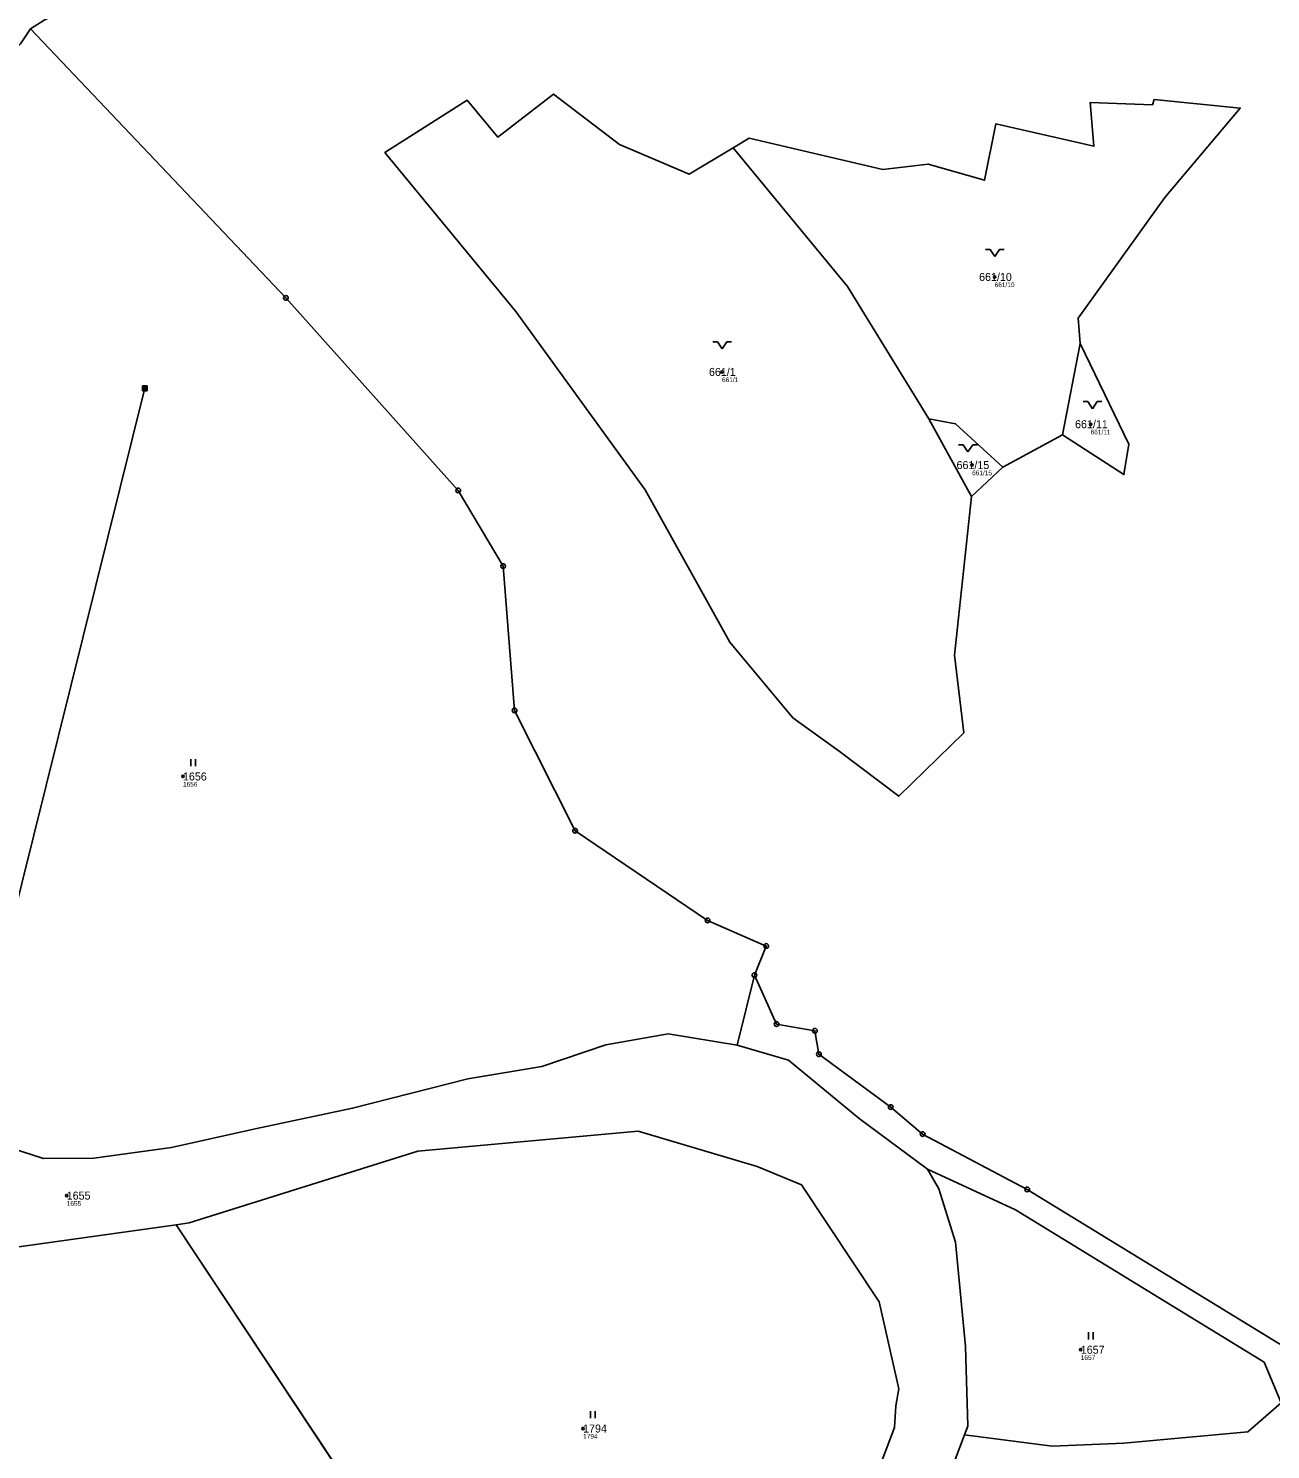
# Model space of a CAD drawing. Extents: x -770088 to -765625, y -1057899 to -1053934.
# Drawn here: x -769037 to -768773, y -1055799.7 to -1055497.8 of the extents above; entities that cross this region are included whole.
import ezdxf

# ---------------------------------------------------------------- set-up
doc = ezdxf.new("R2010")
doc.units = 0
for name, color, linetype in [('Definiční body', 7, 'Continuous'), ('Hranice parcel', 7, 'Continuous'), ('Parcelní čísla', 7, 'Continuous'), ('Polygon parcely', 7, 'Continuous'), ('Poz předměty', 7, 'Continuous'), ('Značky bodu BP', 7, 'Continuous'), ('Značky kultur', 7, 'Continuous')]:
    doc.layers.add(name, color=color, linetype=linetype)

msp = doc.modelspace()

# ---------------------------------------------------------------- linework, layer by layer
at = {"layer": 'Definiční body'}
for centre in [(-768831.67, -1055550.6), (-768889.6, -1055570.78), (-768811.28, -1055581.88), (-768836.45, -1055590.56), (-769004.14, -1055656.71), (-769028.84, -1055745.74), (-768813.36, -1055778.48), (-768919.12, -1055795.21)]:
    msp.add_circle(centre, 0.25, dxfattribs=at)
at = {"layer": 'Hranice parcel'}
for p, q in [((-768817.26, -1055584.11), (-768813.47, -1055564.76)), ((-768836.6, -1055597.22), (-768845.62, -1055580.76)), ((-768829.92, -1055591.03), (-768817.26, -1055584.11)), ((-768836.6, -1055597.22), (-768829.92, -1055591.03)), ((-768886.4, -1055713.75), (-768882.7, -1055698.9)), ((-768918.21, -1055883.67), (-769005.59, -1055751.92)), ((-768840.06, -1055801.77), (-768838.04, -1055796.54))]:
    msp.add_line(p, q, dxfattribs=at)
for points in [[(-769036.53, -1055497.89), (-769033.65, -1055496.09), (-769027.53, -1055493.02), (-769018.16, -1055488.88), (-769004.65, -1055485.64), (-768996.55, -1055482.94), (-768986.28, -1055479.87), (-768976.2, -1055477.53), (-768968.27, -1055475.55), (-768957.64, -1055475.01), (-768947.2, -1055475.55), (-768947.38, -1055460.42), (-768953.5, -1055460.96), (-768952.6, -1055456.82), (-768974.5, -1055458.95), (-768990.35, -1055463.46), (-768990.35, -1055466.88), (-768995.39, -1055466.88), (-769012.68, -1055470.66), (-769011.06, -1055474.62), (-769033.35, -1055481.45)], [(-769038.69, -1055501.05), (-769036.53, -1055497.89)], [(-768882.7, -1055698.9), (-768880.19, -1055692.72), (-768892.66, -1055687.27), (-768920.82, -1055668.24), (-768933.68, -1055642.67), (-768936.13, -1055612.03), (-768945.66, -1055595.96), (-768982.28, -1055555.04), (-769036.53, -1055497.89)], [(-768887.25, -1055523.16), (-768896.56, -1055528.78), (-768911.41, -1055522.48), (-768925.38, -1055511.76), (-768937.26, -1055520.88), (-768943.77, -1055513.05), (-768961.23, -1055524.17), (-768933.38, -1055557.94), (-768905.95, -1055595.85), (-768887.91, -1055628.15), (-768874.57, -1055644.23), (-768864.69, -1055651.3), (-768852.05, -1055660.91), (-768838.23, -1055647.41), (-768840.17, -1055630.95), (-768836.6, -1055597.22)], [(-768813.47, -1055564.76), (-768813.89, -1055559.39), (-768795.52, -1055533.75), (-768779.47, -1055514.73), (-768797.75, -1055512.89), (-768798.14, -1055514.03), (-768811.34, -1055513.52), (-768810.57, -1055522.84), (-768831.4, -1055518.05), (-768833.81, -1055530.05), (-768845.81, -1055526.62), (-768855.39, -1055527.81), (-768883.85, -1055521.11), (-768887.25, -1055523.16)], [(-768845.62, -1055580.76), (-768862.9, -1055552.66), (-768887.25, -1055523.16)], [(-768817.26, -1055584.11), (-768804.19, -1055592.57), (-768803.18, -1055586.12), (-768813.47, -1055564.76)], [(-768845.62, -1055580.76), (-768839.97, -1055581.79), (-768829.92, -1055591.03)], [(-768660.18, -1055782.24), (-768665.18, -1055785.58), (-768672.58, -1055791.58), (-768717.29, -1055774.95), (-768706.68, -1055791.2), (-768702.18, -1055796.45), (-768733.05, -1055796.69), (-768752.58, -1055785.56), (-768771.3, -1055777.18), (-768824.75, -1055744.43), (-768846.96, -1055732.66), (-768853.75, -1055726.93), (-768869.02, -1055715.72), (-768869.85, -1055710.73), (-768878, -1055709.29), (-768882.7, -1055698.9)], [(-769005.59, -1055751.92), (-769041.59, -1055756.97), (-769065.99, -1055744.63), (-769078.87, -1055730.19), (-769083.48, -1055727.64), (-769088.45, -1055712.56)], [(-768886.4, -1055713.75), (-768901.02, -1055711.41), (-768914.27, -1055713.74), (-768927.88, -1055718.28), (-768943.6, -1055720.96), (-768968.11, -1055727.19), (-768988.77, -1055731.55), (-769006.59, -1055735.54), (-769023.06, -1055737.78), (-769033.8, -1055737.86), (-769049.67, -1055732.75)], [(-768845.95, -1055740.12), (-768860.42, -1055729.38), (-768875.49, -1055717), (-768886.4, -1055713.75)], [(-769005.59, -1055751.92), (-769002.83, -1055751.54), (-768954.24, -1055736.28), (-768907.44, -1055732.02), (-768882.12, -1055739.59), (-768872.69, -1055743.42), (-768856.23, -1055768.27), (-768852.04, -1055786.81), (-768852.63, -1055790.37), (-768852.92, -1055795.03), (-768865.73, -1055828.87), (-768868.89, -1055840.74), (-768873.02, -1055853.68)], [(-768838.04, -1055796.54), (-768819.43, -1055798.97), (-768804.24, -1055798.31), (-768777.86, -1055795.95), (-768770.79, -1055789.77), (-768774.41, -1055781.14), (-768827.23, -1055748.78), (-768845.95, -1055740.12)], [(-768838.04, -1055796.54), (-768837.34, -1055794.73), (-768837.83, -1055777.79), (-768839.95, -1055755.65), (-768843.5, -1055744.27), (-768845.95, -1055740.12)]]:
    msp.add_lwpolyline(points, dxfattribs=at)
at = {"layer": 'Polygon parcely'}
for points in [[(-769046.13, -1055593.98), (-769049.13, -1055571.38), (-769050.97, -1055559.28), (-769053.91, -1055548.19), (-769055.13, -1055535.65), (-769052.83, -1055524.4), (-769048.18, -1055514.39), (-769047.06, -1055512.01), (-769044.85, -1055507.34), (-769038.69, -1055501.05), (-769036.53, -1055497.89), (-769033.65, -1055496.09)], [(-769033.65, -1055496.09), (-769036.53, -1055497.89), (-768982.28, -1055555.04), (-768945.66, -1055595.96), (-768936.13, -1055612.03), (-768933.68, -1055642.67), (-768920.82, -1055668.24), (-768892.66, -1055687.27), (-768880.19, -1055692.72), (-768882.7, -1055698.9), (-768878, -1055709.29), (-768869.85, -1055710.73), (-768869.02, -1055715.72), (-768853.75, -1055726.93), (-768846.96, -1055732.66), (-768824.75, -1055744.43), (-768771.3, -1055777.18)], [(-769049.67, -1055732.75), (-769033.8, -1055737.86), (-769023.06, -1055737.78), (-769006.59, -1055735.54), (-768988.77, -1055731.55), (-768968.11, -1055727.19), (-768943.6, -1055720.96), (-768927.88, -1055718.28), (-768914.27, -1055713.74), (-768901.02, -1055711.41), (-768886.4, -1055713.75), (-768882.7, -1055698.9), (-768880.19, -1055692.72), (-768892.66, -1055687.27), (-768920.82, -1055668.24), (-768933.68, -1055642.67), (-768936.13, -1055612.03), (-768945.66, -1055595.96), (-768982.28, -1055555.04), (-769036.53, -1055497.89), (-769038.69, -1055501.05)], [(-768771.3, -1055777.18), (-768824.75, -1055744.43), (-768846.96, -1055732.66), (-768853.75, -1055726.93), (-768869.02, -1055715.72), (-768869.85, -1055710.73), (-768878, -1055709.29), (-768882.7, -1055698.9), (-768886.4, -1055713.75), (-768875.49, -1055717), (-768860.42, -1055729.38), (-768845.95, -1055740.12), (-768827.23, -1055748.78), (-768774.41, -1055781.14), (-768770.79, -1055789.77), (-768777.86, -1055795.95), (-768804.24, -1055798.31), (-768819.43, -1055798.97), (-768838.04, -1055796.54), (-768840.06, -1055801.77)], [(-768840.06, -1055801.77), (-768838.04, -1055796.54), (-768837.34, -1055794.73), (-768837.83, -1055777.79), (-768839.95, -1055755.65), (-768843.5, -1055744.27), (-768845.95, -1055740.12), (-768860.42, -1055729.38), (-768875.49, -1055717), (-768886.4, -1055713.75), (-768901.02, -1055711.41), (-768914.27, -1055713.74), (-768927.88, -1055718.28), (-768943.6, -1055720.96), (-768968.11, -1055727.19), (-768988.77, -1055731.55), (-769006.59, -1055735.54), (-769023.06, -1055737.78), (-769033.8, -1055737.86), (-769049.67, -1055732.75)], [(-769041.59, -1055756.97), (-769005.59, -1055751.92), (-769002.83, -1055751.54), (-768954.24, -1055736.28), (-768907.44, -1055732.02), (-768882.12, -1055739.59), (-768872.69, -1055743.42), (-768856.23, -1055768.27), (-768852.04, -1055786.81), (-768852.63, -1055790.37), (-768852.92, -1055795.03), (-768865.73, -1055828.87)]]:
    msp.add_lwpolyline(points, dxfattribs=at)
for points in [[(-768836.6, -1055597.22), (-768840.17, -1055630.95), (-768838.23, -1055647.41), (-768852.05, -1055660.91), (-768864.69, -1055651.3), (-768874.57, -1055644.23), (-768887.91, -1055628.15), (-768905.95, -1055595.85), (-768933.38, -1055557.94), (-768961.23, -1055524.17), (-768943.77, -1055513.05), (-768937.26, -1055520.88), (-768925.38, -1055511.76), (-768911.41, -1055522.48), (-768896.56, -1055528.78), (-768887.25, -1055523.16), (-768883.85, -1055521.11), (-768855.39, -1055527.81), (-768845.81, -1055526.62), (-768833.81, -1055530.05), (-768831.4, -1055518.05), (-768810.57, -1055522.84), (-768811.34, -1055513.52), (-768798.14, -1055514.03), (-768797.75, -1055512.89), (-768779.47, -1055514.73), (-768795.52, -1055533.75), (-768813.89, -1055559.39), (-768813.47, -1055564.76), (-768803.18, -1055586.12), (-768804.19, -1055592.57), (-768817.26, -1055584.11), (-768829.92, -1055591.03)], [(-768874.57, -1055644.23), (-768864.69, -1055651.3), (-768852.05, -1055660.91), (-768838.23, -1055647.41), (-768840.17, -1055630.95), (-768836.6, -1055597.22), (-768845.62, -1055580.76), (-768862.9, -1055552.66), (-768887.25, -1055523.16), (-768896.56, -1055528.78), (-768911.41, -1055522.48), (-768925.38, -1055511.76), (-768937.26, -1055520.88), (-768943.77, -1055513.05), (-768961.23, -1055524.17), (-768933.38, -1055557.94), (-768905.95, -1055595.85), (-768887.91, -1055628.15)], [(-768833.81, -1055530.05), (-768845.81, -1055526.62), (-768855.39, -1055527.81), (-768883.85, -1055521.11), (-768887.25, -1055523.16), (-768862.9, -1055552.66), (-768845.62, -1055580.76), (-768839.97, -1055581.79), (-768829.92, -1055591.03), (-768817.26, -1055584.11), (-768813.47, -1055564.76), (-768813.89, -1055559.39), (-768795.52, -1055533.75), (-768779.47, -1055514.73), (-768797.75, -1055512.89), (-768798.14, -1055514.03), (-768811.34, -1055513.52), (-768810.57, -1055522.84), (-768831.4, -1055518.05)], [(-768813.47, -1055564.76), (-768817.26, -1055584.11), (-768804.19, -1055592.57), (-768803.18, -1055586.12)], [(-768836.6, -1055597.22), (-768829.92, -1055591.03), (-768839.97, -1055581.79), (-768845.62, -1055580.76)], [(-768862.84, -1055997.45), (-768852.03, -1055983.5), (-768918.21, -1055883.67), (-769005.59, -1055751.92), (-769041.59, -1055756.97), (-769065.99, -1055744.63), (-769078.87, -1055730.19), (-769083.48, -1055727.64), (-769088.45, -1055712.56), (-769117.2, -1055730.74), (-769142.07, -1055734.45), (-769151.2, -1055742.18), (-769094.32, -1055827.96), (-769037.43, -1055913.73), (-769012.25, -1055897.04), (-768923.96, -1056030.32), (-768910.48, -1056022.79), (-768883.46, -1056011.27), (-768872.7, -1056004.05)], [(-769005.59, -1055751.92), (-768918.21, -1055883.67), (-768873.02, -1055853.68), (-768868.89, -1055840.74), (-768865.73, -1055828.87), (-768852.92, -1055795.03), (-768852.63, -1055790.37), (-768852.04, -1055786.81), (-768856.23, -1055768.27), (-768872.69, -1055743.42), (-768882.12, -1055739.59), (-768907.44, -1055732.02), (-768954.24, -1055736.28), (-769002.83, -1055751.54)], [(-768827.23, -1055748.78), (-768845.95, -1055740.12), (-768843.5, -1055744.27), (-768839.95, -1055755.65), (-768837.83, -1055777.79), (-768837.34, -1055794.73), (-768838.04, -1055796.54), (-768819.43, -1055798.97), (-768804.24, -1055798.31), (-768777.86, -1055795.95), (-768770.79, -1055789.77), (-768774.41, -1055781.14)]]:
    msp.add_lwpolyline(points, close=True, dxfattribs=at)
at = {"layer": 'Poz předměty'}
for p, q in [((-769098.14, -1055919.58), (-769012.24, -1055574.26)), ((-769012.74, -1055573.76), (-769011.74, -1055573.76)), ((-769012.74, -1055574.76), (-769012.74, -1055573.76)), ((-769012.74, -1055573.96), (-769011.74, -1055573.96)), ((-769012.74, -1055574.16), (-769011.74, -1055574.16)), ((-769012.74, -1055574.36), (-769011.74, -1055574.36)), ((-769012.74, -1055574.56), (-769011.74, -1055574.56)), ((-769012.74, -1055574.76), (-769011.74, -1055574.76)), ((-769012.54, -1055574.76), (-769012.54, -1055573.76)), ((-769012.34, -1055574.76), (-769012.34, -1055573.76)), ((-769012.14, -1055574.76), (-769012.14, -1055573.76)), ((-769011.94, -1055574.76), (-769011.94, -1055573.76)), ((-769011.74, -1055574.76), (-769011.74, -1055573.76))]:
    msp.add_line(p, q, dxfattribs=at)
at = {"layer": 'Značky bodu BP'}
for centre, radius in [((-768982.28, -1055555.04), 0.5), ((-768982.28, -1055555.04), 0.0303), ((-768945.66, -1055595.96), 0.5), ((-768945.66, -1055595.96), 0.0303), ((-768936.13, -1055612.03), 0.5), ((-768936.13, -1055612.03), 0.0303), ((-768933.68, -1055642.67), 0.5), ((-768933.68, -1055642.67), 0.0303), ((-768920.82, -1055668.24), 0.5), ((-768920.82, -1055668.24), 0.0303), ((-768892.66, -1055687.27), 0.5), ((-768892.66, -1055687.27), 0.0303), ((-768880.19, -1055692.72), 0.5), ((-768880.19, -1055692.72), 0.0303), ((-768882.7, -1055698.9), 0.5), ((-768882.7, -1055698.9), 0.0303), ((-768878, -1055709.29), 0.5), ((-768878, -1055709.29), 0.0303), ((-768869.85, -1055710.73), 0.5), ((-768869.85, -1055710.73), 0.0303), ((-768869.02, -1055715.72), 0.5), ((-768869.02, -1055715.72), 0.0303), ((-768853.75, -1055726.93), 0.5), ((-768853.75, -1055726.93), 0.0303), ((-768846.96, -1055732.66), 0.5), ((-768846.96, -1055732.66), 0.0303), ((-768824.75, -1055744.43), 0.5), ((-768824.75, -1055744.43), 0.0303)]:
    msp.add_circle(centre, radius, dxfattribs=at)
at = {"layer": 'Značky kultur'}
for p, q in [((-768833.63, -1055544.75), (-768832.63, -1055544.75)), ((-768832.63, -1055544.75), (-768831.63, -1055546.25)), ((-768831.63, -1055546.25), (-768830.63, -1055544.75)), ((-768830.63, -1055544.75), (-768829.63, -1055544.75)), ((-768891.56, -1055564.39), (-768890.56, -1055564.39)), ((-768890.56, -1055564.39), (-768889.56, -1055565.89)), ((-768889.56, -1055565.89), (-768888.56, -1055564.39)), ((-768888.56, -1055564.39), (-768887.56, -1055564.39)), ((-768812.88, -1055577.08), (-768811.88, -1055577.08)), ((-768811.88, -1055577.08), (-768810.88, -1055578.58)), ((-768810.88, -1055578.58), (-768809.88, -1055577.08)), ((-768809.88, -1055577.08), (-768808.88, -1055577.08)), ((-768839.33, -1055586.28), (-768838.33, -1055586.28)), ((-768838.33, -1055586.28), (-768837.33, -1055587.78)), ((-768837.33, -1055587.78), (-768836.33, -1055586.28)), ((-768836.33, -1055586.28), (-768835.33, -1055586.28)), ((-769002.48, -1055654.51), (-769002.48, -1055653.01)), ((-769001.48, -1055654.51), (-769001.48, -1055653.01)), ((-768811.74, -1055776.28), (-768811.74, -1055774.78)), ((-768810.74, -1055776.28), (-768810.74, -1055774.78)), ((-768917.54, -1055793.01), (-768917.54, -1055791.51)), ((-768916.54, -1055793.01), (-768916.54, -1055791.51))]:
    msp.add_line(p, q, dxfattribs=at)

# ---------------------------------------------------------------- texts
at = {"layer": 'Definiční body'}
for s, p in [('661/10', (-768831.67, -1055552.76)), ('661/1', (-768889.6, -1055572.94)), ('661/11', (-768811.28, -1055584.04)), ('661/15', (-768836.45, -1055592.72)), ('1656', (-769004.14, -1055658.87)), ('1655', (-769028.84, -1055747.9)), ('1657', (-768813.36, -1055780.64)), ('1794', (-768919.12, -1055797.37))]:
    msp.add_text(s, height=1, dxfattribs=at).set_placement(p)
at = {"layer": 'Parcelní čísla'}
for s, p in [('661/10', (-768834.97, -1055551.45)), ('661/1', (-768892.37, -1055571.63)), ('661/11', (-768814.58, -1055582.73)), ('661/15', (-768839.76, -1055591.41)), ('1656', (-769004.14, -1055657.56)), ('1655', (-769028.84, -1055746.59)), ('1657', (-768813.36, -1055779.33)), ('1794', (-768919.12, -1055796.06))]:
    msp.add_text(s, height=1.7, dxfattribs=at).set_placement(p)

doc.saveas('drawing.dxf')
